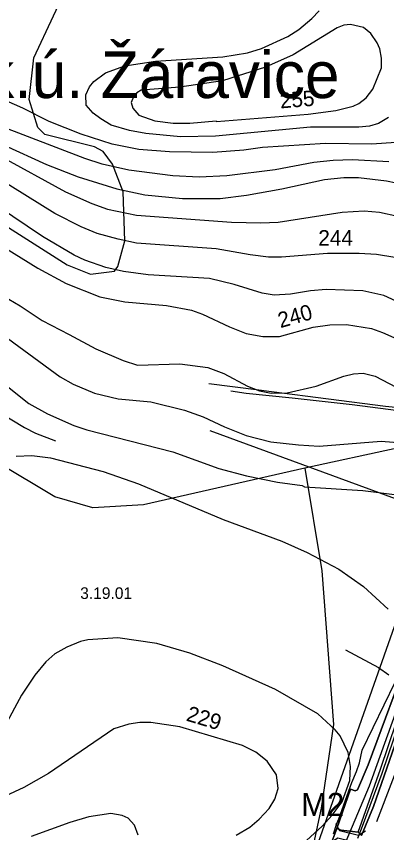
# Model space of a CAD drawing. Extents: x -662500 to -653478, y -1056827 to -1049993.
# Drawn here: x -661377 to -661138, y -1052283 to -1051757 of the extents above; entities that cross this region are included whole.
import ezdxf

# ---------------------------------------------------------------- set-up
doc = ezdxf.new("R2010")
doc.units = 0
for name, color, linetype in [('58', 7, 'Continuous'), ('Vrstva 1', 7, 'Continuous'), ('Vrstva 10', 7, 'Continuous'), ('Vrstva 17', 7, 'Continuous'), ('Vrstva 24', 7, 'Continuous'), ('Vrstva 32', 7, 'Continuous'), ('Vrstva 37', 7, 'Continuous'), ('Vrstva 45', 7, 'Continuous'), ('Vrstva 5', 7, 'Continuous'), ('Vrstva 54', 7, 'Continuous'), ('Vrstva 7', 7, 'Continuous')]:
    doc.layers.add(name, color=color, linetype=linetype)

# ---------------------------------------------------------------- blocks, each defined once
blk = doc.blocks.new('PSZ021')
at = {"layer": 'Vrstva 17'}
for points in [[(-10.01, 6.26), (-6.26, 2.51), (6.24, 2.51), (9.99, 6.26)], [(-10.01, -6.24), (-6.26, -2.49), (6.24, -2.49), (9.99, -6.24)]]:
    blk.add_lwpolyline(points, dxfattribs=at)

msp = doc.modelspace()

# ---------------------------------------------------------------- linework, layer by layer
at = {"layer": '58'}
msp.add_lwpolyline([(-661172.54, -1052283.41), (-661170.26, -1052276.87), (-661169, -1052273.86), (-661160.6, -1052250.53), (-661157.7, -1052243.27), (-661155.76, -1052237.73), (-661154.04, -1052229.56), (-661125.66, -1052171.11), (-661116.86, -1052151.73), (-661083.01, -1052058.05), (-661076.06, -1052037.46), (-661076, -1052033.46), (-661076.08, -1052030.47), (-661075.86, -1052018.58), (-661075.98, -1052015.85), (-661075.41, -1052008.86), (-661050.39, -1051923.53), (-661027.93, -1051856.49), (-661005.7, -1051801.13), (-661002.12, -1051792.22), (-660961.54, -1051704.49)], dxfattribs=at)
at = {"layer": 'Vrstva 1'}
for points in [[(-661161.53, -1052254.81), (-661158.53, -1052255.83), (-661157.07, -1052255.11), (-661150.25, -1052239.13), (-661122.96, -1052165.71)], [(-661285.46, -1052573.18), (-661223.71, -1052475), (-661221.87, -1052472.07), (-661179.45, -1052305.65), (-661175.08, -1052293.27), (-661172.86, -1052286.97), (-661170.44, -1052280.1), (-661169.51, -1052277.47), (-661161.53, -1052254.81)]]:
    msp.add_lwpolyline(points, dxfattribs=at)
at = {"layer": 'Vrstva 10'}
msp.add_lwpolyline([(-661070.07, -1052031.88), (-661102, -1052120.36), (-661111.05, -1052145.83), (-661149.52, -1052252.76), (-661164.53, -1052288.54), (-661170.9, -1052312.04), (-661189.56, -1052375.97), (-661208.89, -1052442.07), (-661233.14, -1052545.44), (-661247.06, -1052610.73), (-661251.62, -1052629.53), (-661256.98, -1052652.95)], dxfattribs=at)
at = {"layer": 'Vrstva 24'}
for points in [[(-661423, -1051867), (-661344, -1051917), (-661329, -1051923), (-661313.5, -1051921), (-661311.5, -1051918), (-661307, -1051901.5), (-661308, -1051870), (-661315, -1051852), (-661321, -1051844), (-661326.5, -1051841), (-661358.5, -1051833), (-661363, -1051828.5), (-661368.5, -1051810.5), (-661365.5, -1051783.5), (-661353, -1051756.5), (-661327.5, -1051702.5), (-661325.5, -1051678.5)], [(-661191, -1052048), (-661295, -1052071.5), (-661327.5, -1052073.5), (-661352, -1052066.5), (-661463.18, -1052000), (-661512.5, -1051970.5), (-661540.5, -1051943.5), (-661548.5, -1051925.5), (-661554, -1051894), (-661561, -1051867), (-661572, -1051853), (-661587, -1051846)], [(-660919.5, -1052286), (-660980.5, -1052259.5), (-660992.5, -1052246), (-660991.5, -1052237), (-660951, -1052216), (-660933, -1052201), (-660920, -1052185.5), (-660899.5, -1052147), (-660884.5, -1052129), (-660858.5, -1052110.5), (-660841, -1052105), (-660875.5, -1052074), (-660896, -1052057), (-660904, -1052054), (-660954.5, -1052035.5), (-661000.5, -1052024.5), (-661040, -1052023), (-661077, -1052026), (-661131.5, -1052035), (-661191, -1052048)], [(-661191, -1052048), (-661180, -1052114), (-661172.5, -1052213), (-661180.5, -1052267), (-661189, -1052307)]]:
    msp.add_lwpolyline(points, dxfattribs=at)
at = {"layer": 'Vrstva 32'}
msp.add_lwpolyline([(-661063.67, -1052038.88), (-661072.87, -1052055.43), (-661106.08, -1052146.48), (-661119.17, -1052179.53), (-661141.26, -1052244.65), (-661154.68, -1052280.48), (-661156.97, -1052286.46)], dxfattribs=at)
at = {"layer": 'Vrstva 37'}
msp.add_lwpolyline([(-661215.38, -1052383.27), (-661093.2, -1052036.62), (-661059.91, -1052039.12), (-661052.32, -1052039.28), (-660977.8, -1052048.89), (-660913.91, -1052057.78), (-660920.61, -1052206.16), (-660810.17, -1052287.05)], dxfattribs=at)
at = {"layer": 'Vrstva 45'}
msp.add_line((-661252.25, -1052023.66), (-661126.42, -1052069.8), dxfattribs=at)
for points in [[(-661117.99, -1052010.43), (-661139.06, -1052008.1), (-661212.38, -1051998.84), (-661220.7, -1051997.72), (-661252.82, -1051993.59)], [(-661117.99, -1052010.43), (-661139.06, -1052008.1), (-661212.38, -1051998.84), (-661220.7, -1051997.72), (-661252.82, -1051993.59)], [(-661117.99, -1052010.43), (-661139.06, -1052008.1), (-661212.38, -1051998.84), (-661220.7, -1051997.72), (-661252.82, -1051993.59)], [(-661117.99, -1052010.43), (-661139.06, -1052008.1), (-661212.38, -1051998.84), (-661220.7, -1051997.72), (-661252.82, -1051993.59)], [(-661238.61, -1051998.13), (-661228.81, -1051999.69), (-661199.14, -1052002.68), (-661160.38, -1052006.91), (-661125.65, -1052011.44), (-661079.92, -1052017.07), (-661061.07, -1052019.71), (-661014.89, -1052025.53), (-660955.3, -1052033.28), (-660918.04, -1052037.66), (-660866.41, -1052043.92), (-660830.25, -1052048.16)]]:
    msp.add_lwpolyline(points, dxfattribs=at)
at = {"layer": 'Vrstva 5'}
msp.add_lwpolyline([(-661066.91, -1052035.4), (-661063.74, -1052035.15), (-661063.48, -1052033.82), (-661060.99, -1052034.05), (-661058.94, -1052036.78), (-661070.2, -1052056.96), (-661103.77, -1052147.68), (-661108.73, -1052158.88), (-661117.41, -1052181.27), (-661146.68, -1052265.82), (-661154.37, -1052284.49), (-661156.69, -1052282.51), (-661142.24, -1052241.91), (-661121.7, -1052180.96), (-661112.52, -1052157.46), (-661075.4, -1052054.27)], close=True, dxfattribs=at)
for points in [[(-661154.37, -1052284.49), (-661146.68, -1052265.82), (-661117.41, -1052181.27), (-661108.73, -1052158.88), (-661103.77, -1052147.68), (-661070.2, -1052056.96), (-661058.94, -1052036.78), (-660981.09, -1052046.73), (-660877.5, -1052060.06), (-660819.02, -1052068.27), (-660786.15, -1052075.36), (-660757.57, -1052084.94), (-660618.97, -1052129.25)], [(-661122.96, -1052165.71), (-661150.25, -1052239.13), (-661157.07, -1052255.11), (-661158.53, -1052255.83), (-661161.53, -1052254.81), (-661170.44, -1052280.1), (-661167.46, -1052281.11), (-661156.69, -1052282.51), (-661142.24, -1052241.91), (-661121.7, -1052180.96)], [(-661154.37, -1052284.49), (-661156.69, -1052282.51), (-661167.46, -1052281.11), (-661170.44, -1052280.1), (-661172.86, -1052286.97)]]:
    msp.add_lwpolyline(points, dxfattribs=at)
at = {"layer": 'Vrstva 54'}
msp.add_lwpolyline([(-661144.68, -1052275.57), (-661062.21, -1052060.84), (-661047.81, -1052042.24)], dxfattribs=at)
at = {"layer": 'Vrstva 7'}
for p, q in [((-661186.54, -1051758.33), (-661181.72, -1051753.22)), ((-661194.9, -1051765.41), (-661186.54, -1051758.33)), ((-661201.84, -1051769.8), (-661194.9, -1051765.41)), ((-661170.1, -1051764.28), (-661198.44, -1051781.57)), ((-661165.85, -1051762.58), (-661170.1, -1051764.28)), ((-661161.59, -1051762.15), (-661165.85, -1051762.58)), ((-661153.23, -1051764.14), (-661161.59, -1051762.15)), ((-661148.42, -1051767.96), (-661153.23, -1051764.14)), ((-661218.85, -1051777.6), (-661201.84, -1051769.8)), ((-661144.45, -1051773.92), (-661148.42, -1051767.96)), ((-661142.75, -1051777.88), (-661144.45, -1051773.92)), ((-661243.79, -1051782.99), (-661227.92, -1051780.29)), ((-661227.92, -1051780.29), (-661218.85, -1051777.6)), ((-661198.44, -1051781.57), (-661216.3, -1051789.5)), ((-661141.47, -1051783.84), (-661142.75, -1051777.88)), ((-661306.99, -1051788.79), (-661287.16, -1051785.82)), ((-661287.16, -1051785.82), (-661243.79, -1051782.99)), ((-661141.61, -1051790.07), (-661141.47, -1051783.84)), ((-661319.47, -1051793.19), (-661306.99, -1051788.79)), ((-661216.3, -1051789.5), (-661244.07, -1051798.43)), ((-661147.14, -1051803.82), (-661141.61, -1051790.07)), ((-661326.83, -1051798.86), (-661319.47, -1051793.19)), ((-661332.08, -1051807.36), (-661329.67, -1051802.26)), ((-661329.67, -1051802.26), (-661326.83, -1051798.86)), ((-661271.57, -1051802.54), (-661296.4, -1051804.42)), ((-661244.07, -1051798.43), (-661271.57, -1051802.54)), ((-661331.94, -1051814.02), (-661332.08, -1051807.36)), ((-661299.14, -1051806.02), (-661301.41, -1051808.75)), ((-661296.4, -1051804.42), (-661299.14, -1051806.02)), ((-661151.39, -1051809.34), (-661147.14, -1051803.82)), ((-661372.75, -1051816.01), (-661383.33, -1051811.28)), ((-661301.41, -1051808.75), (-661302.78, -1051812.4)), ((-661302.78, -1051812.4), (-661301.87, -1051815.94)), ((-661159.89, -1051814.73), (-661156.21, -1051813.03)), ((-661156.21, -1051813.03), (-661151.39, -1051809.34)), ((-661355.75, -1051824.51), (-661372.75, -1051816.01)), ((-661327.26, -1051819.12), (-661331.94, -1051814.02)), ((-661301.87, -1051815.94), (-661297.93, -1051820.54)), ((-661188.83, -1051819.77), (-661170.95, -1051817.56)), ((-661170.95, -1051817.56), (-661159.89, -1051814.73)), ((-661322.44, -1051822.95), (-661327.26, -1051819.12)), ((-661315.78, -1051826.92), (-661322.44, -1051822.95)), ((-661297.93, -1051820.54), (-661287.72, -1051824.08)), ((-661287.72, -1051824.08), (-661275.82, -1051825.64)), ((-661265.05, -1051825.64), (-661248.13, -1051824.07)), ((-661248.13, -1051824.07), (-661247.9, -1051824.51)), ((-661247.9, -1051824.51), (-661188.83, -1051819.77)), ((-661137.08, -1051822.1), (-661143.45, -1051825.93)), ((-661332.79, -1051848.46), (-661388.36, -1051827.11)), ((-661335.06, -1051832.73), (-661355.75, -1051824.51)), ((-661303.88, -1051830.32), (-661315.78, -1051826.92)), ((-661275.82, -1051825.64), (-661265.05, -1051825.64)), ((-661187.39, -1051828.33), (-661248.61, -1051834)), ((-661156.21, -1051828.33), (-661187.39, -1051828.33)), ((-661149.41, -1051827.62), (-661156.21, -1051828.33)), ((-661143.45, -1051825.93), (-661149.41, -1051827.62)), ((-661315.21, -1051839.1), (-661335.06, -1051832.73)), ((-661293.39, -1051832.3), (-661303.88, -1051830.32)), ((-661271, -1051834.43), (-661293.39, -1051832.3)), ((-661248.61, -1051834), (-661271, -1051834.43)), ((-661384.66, -1051839.81), (-661357.45, -1051852.28)), ((-661384.66, -1051839.81), (-661357.45, -1051852.28)), ((-661297.93, -1051842.65), (-661315.21, -1051839.1)), ((-661177.75, -1051838.68), (-661218.28, -1051841.37)), ((-661147.71, -1051839.1), (-661177.75, -1051838.68)), ((-661126.17, -1051837.69), (-661147.71, -1051839.1)), ((-661278.08, -1051844.06), (-661297.93, -1051842.65)), ((-661250.31, -1051844.49), (-661278.08, -1051844.06)), ((-661230.19, -1051843.07), (-661250.31, -1051844.49)), ((-661218.28, -1051841.37), (-661230.19, -1051843.07)), ((-661352.06, -1051883.89), (-661406.91, -1051849.88)), ((-661387.77, -1051846.76), (-661345.26, -1051869.86)), ((-661387.77, -1051846.76), (-661345.26, -1051869.86)), ((-661321.45, -1051852), (-661332.79, -1051848.46)), ((-661172.65, -1051849.73), (-661185.12, -1051851.01)), ((-661160.18, -1051849.31), (-661172.65, -1051849.73)), ((-661136.94, -1051850.58), (-661160.18, -1051849.31)), ((-661357.45, -1051852.28), (-661337.04, -1051860.22)), ((-661357.45, -1051852.28), (-661337.04, -1051860.22)), ((-661304.45, -1051855.97), (-661321.45, -1051852)), ((-661210.06, -1051855.83), (-661241.24, -1051859.65)), ((-661185.12, -1051851.01), (-661210.06, -1051855.83)), ((-661337.04, -1051860.22), (-661312.1, -1051868.02)), ((-661337.04, -1051860.22), (-661312.1, -1051868.02)), ((-661276.1, -1051859.65), (-661304.45, -1051855.97)), ((-661259.09, -1051860.36), (-661276.1, -1051859.65)), ((-661241.24, -1051859.65), (-661259.09, -1051860.36)), ((-661178.32, -1051862.06), (-661165.85, -1051860.65)), ((-661178.32, -1051862.06), (-661165.85, -1051860.65)), ((-661165.85, -1051860.65), (-661156.49, -1051860.65)), ((-661165.85, -1051860.65), (-661156.49, -1051860.65)), ((-661156.49, -1051860.65), (-661138.35, -1051862.91)), ((-661156.49, -1051860.65), (-661138.35, -1051862.91)), ((-661360, -1051898.63), (-661411.02, -1051864.47)), ((-661205.81, -1051868.02), (-661178.32, -1051862.06)), ((-661205.81, -1051868.02), (-661178.32, -1051862.06)), ((-661138.35, -1051862.91), (-661124.75, -1051865.6)), ((-661138.35, -1051862.91), (-661124.75, -1051865.6)), ((-661345.26, -1051869.86), (-661328.25, -1051877.37)), ((-661345.26, -1051869.86), (-661328.25, -1051877.37)), ((-661312.1, -1051868.02), (-661293.96, -1051871.84)), ((-661312.1, -1051868.02), (-661293.96, -1051871.84)), ((-661228.48, -1051871.98), (-661205.81, -1051868.02)), ((-661228.48, -1051871.98), (-661205.81, -1051868.02)), ((-661293.96, -1051871.84), (-661269.87, -1051874.25)), ((-661293.96, -1051871.84), (-661269.87, -1051874.25)), ((-661269.87, -1051874.25), (-661245.49, -1051874.25)), ((-661269.87, -1051874.25), (-661245.49, -1051874.25)), ((-661245.49, -1051874.25), (-661228.48, -1051871.98)), ((-661245.49, -1051874.25), (-661228.48, -1051871.98)), ((-661328.25, -1051877.37), (-661318.05, -1051881.05)), ((-661328.25, -1051877.37), (-661318.05, -1051881.05)), ((-661318.05, -1051881.05), (-661299.34, -1051885.02)), ((-661318.05, -1051881.05), (-661299.34, -1051885.02)), ((-661418.95, -1051884.31), (-661362.97, -1051919.17)), ((-661335.06, -1051892.53), (-661352.06, -1051883.89)), ((-661299.34, -1051885.02), (-661238.12, -1051889.41)), ((-661299.34, -1051885.02), (-661238.12, -1051889.41)), ((-661208.08, -1051889.41), (-661166.98, -1051882.9)), ((-661208.08, -1051889.41), (-661166.98, -1051882.9)), ((-661166.98, -1051882.9), (-661152.81, -1051882.19)), ((-661166.98, -1051882.9), (-661152.81, -1051882.19)), ((-661152.81, -1051882.19), (-661142.89, -1051883.04)), ((-661152.81, -1051882.19), (-661142.89, -1051883.04)), ((-661142.89, -1051883.04), (-661130.98, -1051885.59)), ((-661142.89, -1051883.04), (-661130.98, -1051885.59)), ((-661324.85, -1051896.78), (-661335.06, -1051892.53)), ((-661238.12, -1051889.41), (-661219.42, -1051889.98)), ((-661238.12, -1051889.41), (-661219.42, -1051889.98)), ((-661219.42, -1051889.98), (-661208.08, -1051889.41)), ((-661219.42, -1051889.98), (-661208.08, -1051889.41)), ((-661311.25, -1051900.47), (-661324.85, -1051896.78)), ((-661339.59, -1051910.67), (-661360, -1051898.63)), ((-661299.34, -1051902.88), (-661311.25, -1051900.47)), ((-661248.04, -1051906.56), (-661299.34, -1051902.88)), ((-661226.22, -1051910.53), (-661248.04, -1051906.56)), ((-661332.79, -1051913.93), (-661339.59, -1051910.67)), ((-661214.31, -1051911.95), (-661226.22, -1051910.53)), ((-661206.09, -1051912.09), (-661214.31, -1051911.95)), ((-661176.33, -1051909.54), (-661206.09, -1051912.09)), ((-661155.93, -1051909.54), (-661176.33, -1051909.54)), ((-661144.87, -1051910.25), (-661155.93, -1051909.54)), ((-661132.97, -1051912.23), (-661144.87, -1051910.25)), ((-661319.18, -1051918.61), (-661332.79, -1051913.93)), ((-661307.85, -1051921.3), (-661319.18, -1051918.61)), ((-661362.97, -1051919.17), (-661344.69, -1051928.95)), ((-661291.97, -1051923.28), (-661307.85, -1051921.3)), ((-661252.29, -1051925.69), (-661291.97, -1051923.28)), ((-661344.69, -1051928.95), (-661323.15, -1051937.6)), ((-661236.42, -1051929.66), (-661252.29, -1051925.69)), ((-661392.53, -1051932.69), (-661374.39, -1051943.32)), ((-661218.56, -1051935.19), (-661236.42, -1051929.66)), ((-661187.39, -1051933.77), (-661200.14, -1051935.9)), ((-661177.18, -1051932.92), (-661187.39, -1051933.77)), ((-661153.66, -1051933.77), (-661177.18, -1051932.92)), ((-661140.05, -1051936.75), (-661153.66, -1051933.77)), ((-661323.15, -1051937.6), (-661306.99, -1051940.86)), ((-661210.63, -1051936.46), (-661218.56, -1051935.19)), ((-661200.14, -1051935.9), (-661210.63, -1051936.46)), ((-661126.45, -1051942.98), (-661140.05, -1051936.75)), ((-661374.39, -1051943.32), (-661360.11, -1051952.75)), ((-661306.99, -1051940.86), (-661280.07, -1051943.12)), ((-661280.07, -1051943.12), (-661263.91, -1051946.24)), ((-661263.91, -1051946.24), (-661256.83, -1051948.79)), ((-661256.83, -1051948.79), (-661239.54, -1051956.87)), ((-661360.11, -1051952.75), (-661342.89, -1051961.73)), ((-661185.69, -1051957.01), (-661174.92, -1051955.6)), ((-661174.92, -1051955.6), (-661164.15, -1051955.31)), ((-661164.15, -1051955.31), (-661147.99, -1051958.01)), ((-661391.46, -1051957.72), (-661348.66, -1051989.18)), ((-661239.54, -1051956.87), (-661228.77, -1051961.12)), ((-661207.23, -1051963.11), (-661185.69, -1051957.01)), ((-661147.99, -1051958.01), (-661140.9, -1051960.56)), ((-661140.9, -1051960.56), (-661107.18, -1051975.58)), ((-661342.89, -1051961.73), (-661325.66, -1051971.06)), ((-661228.77, -1051961.12), (-661218, -1051963.11)), ((-661218, -1051963.11), (-661207.23, -1051963.11)), ((-661325.66, -1051971.06), (-661308.08, -1051978.6)), ((-661407.9, -1051975.29), (-661368.78, -1052006.19)), ((-661407.9, -1051975.29), (-661368.78, -1052006.19)), ((-661308.08, -1051978.6), (-661298.78, -1051981.53)), ((-661298.78, -1051981.53), (-661271.57, -1051980.82)), ((-661271.57, -1051980.82), (-661253.43, -1051983.09)), ((-661253.43, -1051983.09), (-661243.22, -1051986.92)), ((-661243.22, -1051986.92), (-661227.92, -1051995.13)), ((-661165.85, -1051988.76), (-661159.61, -1051987.2)), ((-661159.61, -1051987.2), (-661153.38, -1051986.77)), ((-661153.38, -1051986.77), (-661145.72, -1051988.61)), ((-661348.66, -1051989.18), (-661340.16, -1051993.86)), ((-661183.7, -1051995.13), (-661165.85, -1051988.76)), ((-661145.72, -1051988.61), (-661127.58, -1051998.11)), ((-661340.16, -1051993.86), (-661326.55, -1051999.67)), ((-661227.92, -1051995.13), (-661220.27, -1051998.11)), ((-661202.41, -1051999.39), (-661183.7, -1051995.13)), ((-661406.62, -1052000.66), (-661371.62, -1052021.64)), ((-661326.55, -1051999.67), (-661311.25, -1052003.21)), ((-661220.27, -1051998.11), (-661212.61, -1051999.67)), ((-661212.61, -1051999.67), (-661202.41, -1051999.39)), ((-661368.78, -1052006.19), (-661356.88, -1052012.99)), ((-661368.78, -1052006.19), (-661356.88, -1052012.99)), ((-661311.25, -1052003.21), (-661290.27, -1052005.2)), ((-661290.27, -1052005.2), (-661268.45, -1052010.58)), ((-661356.88, -1052012.99), (-661339.87, -1052020.5)), ((-661356.88, -1052012.99), (-661339.87, -1052020.5)), ((-661268.45, -1052010.58), (-661256.54, -1052014.83)), ((-661256.54, -1052014.83), (-661242.66, -1052021.35)), ((-661371.62, -1052021.64), (-661364.53, -1052025.32)), ((-661339.87, -1052020.5), (-661331.37, -1052023.19)), ((-661339.87, -1052020.5), (-661331.37, -1052023.19)), ((-661331.37, -1052023.19), (-661276.1, -1052037.51)), ((-661331.37, -1052023.19), (-661276.1, -1052037.51)), ((-661242.66, -1052021.35), (-661228.77, -1052026.88)), ((-661364.53, -1052025.32), (-661351.64, -1052030.42)), ((-661228.77, -1052026.88), (-661212.9, -1052030.99)), ((-661212.9, -1052030.99), (-661195.04, -1052032.97)), ((-661195.04, -1052032.97), (-661181.72, -1052033.68)), ((-661181.72, -1052033.68), (-661141.75, -1052030.56)), ((-661141.75, -1052030.56), (-661117.2, -1052032.44)), ((-661377, -1052040.2), (-661366.8, -1052039.77)), ((-661366.8, -1052039.77), (-661354.9, -1052041.33)), ((-661276.1, -1052037.51), (-661246.34, -1052048.14)), ((-661276.1, -1052037.51), (-661246.34, -1052048.14)), ((-661354.9, -1052041.33), (-661320.88, -1052050.12)), ((-661320.88, -1052050.12), (-661298.21, -1052057.92)), ((-661246.34, -1052048.14), (-661228.48, -1052052.96)), ((-661246.34, -1052048.14), (-661228.48, -1052052.96)), ((-661228.48, -1052052.96), (-661208.64, -1052056.92)), ((-661228.48, -1052052.96), (-661208.64, -1052056.92)), ((-661298.21, -1052057.92), (-661243.51, -1052081.02)), ((-661208.64, -1052056.92), (-661192.77, -1052059.19)), ((-661208.64, -1052056.92), (-661192.77, -1052059.19)), ((-661192.77, -1052059.19), (-661191.21, -1052059.9)), ((-661192.77, -1052059.19), (-661191.21, -1052059.9)), ((-661191.21, -1052059.9), (-661153.66, -1052062.31)), ((-661191.21, -1052059.9), (-661153.66, -1052062.31)), ((-661153.66, -1052062.31), (-661133.25, -1052065)), ((-661153.66, -1052062.31), (-661133.25, -1052065)), ((-661243.51, -1052081.02), (-661205.81, -1052095.04)), ((-661205.81, -1052095.04), (-661189.37, -1052102.27)), ((-661189.37, -1052102.27), (-661168.96, -1052113.04)), ((-661168.96, -1052113.04), (-661153.09, -1052124.24)), ((-661153.09, -1052124.24), (-661137.22, -1052138.69)), ((-661335.62, -1052159.53), (-661344.27, -1052163.21)), ((-661330.8, -1052158.53), (-661335.62, -1052159.53)), ((-661311.53, -1052157.26), (-661330.8, -1052158.53)), ((-661286.31, -1052160.94), (-661311.53, -1052157.26)), ((-661344.27, -1052163.21), (-661352.06, -1052167.6)), ((-661265.05, -1052167.18), (-661286.31, -1052160.94)), ((-661164.85, -1052165.05), (-661143.6, -1052176.39)), ((-661352.06, -1052167.6), (-661357.87, -1052172.71)), ((-661243.79, -1052175.26), (-661265.05, -1052167.18)), ((-661357.87, -1052172.71), (-661364.96, -1052181.35)), ((-661209.78, -1052190.42), (-661243.79, -1052175.26)), ((-661143.6, -1052176.39), (-661136.79, -1052181.07)), ((-661364.96, -1052181.35), (-661373.6, -1052194.25)), ((-661182.57, -1052206.29), (-661209.78, -1052190.42)), ((-661373.6, -1052194.25), (-661384.23, -1052214.09)), ((-661171.51, -1052216.5), (-661182.57, -1052206.29)), ((-661304.45, -1052212.81), (-661313.94, -1052215.79)), ((-661297.36, -1052211.82), (-661304.45, -1052212.81)), ((-661290.27, -1052211.68), (-661297.36, -1052211.82)), ((-661271.42, -1052214.65), (-661290.27, -1052211.68)), ((-661313.94, -1052215.79), (-661356.03, -1052244.55)), ((-661231.04, -1052226.7), (-661271.42, -1052214.65)), ((-661168.26, -1052220.46), (-661171.51, -1052216.5)), ((-661163.01, -1052231.09), (-661168.26, -1052220.46)), ((-661222.53, -1052230.81), (-661231.04, -1052226.7)), ((-661215.16, -1052236.62), (-661222.53, -1052230.81)), ((-661161.45, -1052240.16), (-661163.01, -1052231.09)), ((-661209.21, -1052245.41), (-661215.16, -1052236.62)), ((-661356.03, -1052244.55), (-661372.04, -1052253.62)), ((-661162.02, -1052249.23), (-661161.45, -1052240.16)), ((-661208.22, -1052254.33), (-661209.21, -1052245.41)), ((-661166.84, -1052262.84), (-661162.02, -1052249.23)), ((-661372.04, -1052253.62), (-661384.09, -1052259.29)), ((-661210.34, -1052261.14), (-661208.22, -1052254.33)), ((-661213.89, -1052267.09), (-661210.34, -1052261.14)), ((-661173.36, -1052271.48), (-661166.84, -1052262.84)), ((-661316.07, -1052270.49), (-661330.24, -1052272.47)), ((-661308.7, -1052271.62), (-661316.07, -1052270.49)), ((-661220.41, -1052274.03), (-661213.89, -1052267.09)), ((-661342.43, -1052276.16), (-661367.37, -1052285.23)), ((-661330.24, -1052272.47), (-661342.43, -1052276.16)), ((-661304.87, -1052273.32), (-661308.7, -1052271.62)), ((-661300.62, -1052277.86), (-661304.87, -1052273.32)), ((-661226.5, -1052279.14), (-661220.41, -1052274.03)), ((-661179.73, -1052278.57), (-661173.36, -1052271.48)), ((-661298.35, -1052284.38), (-661300.62, -1052277.86)), ((-661235.15, -1052284.38), (-661226.5, -1052279.14)), ((-661189.94, -1052287.78), (-661179.73, -1052278.57))]:
    msp.add_line(p, q, dxfattribs=at)

# ---------------------------------------------------------------- block references
at = {"layer": 'Vrstva 17', "rotation": -13.798990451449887}
msp.add_blockref('PSZ021', (-661163.07, -1052285.25), dxfattribs=at)

# ---------------------------------------------------------------- texts
at = {"layer": '58'}
msp.add_text('k.ú. Žáravice', height=30, dxfattribs=at).set_placement((-661398.23, -1051809.48))
at = {"layer": 'Vrstva 17'}
msp.add_text('M2', height=15, rotation=360, dxfattribs=at).set_placement((-661193.42, -1052272.11))
at = {"layer": 'Vrstva 24'}
msp.add_text('3.19.01', height=7.5, dxfattribs=at).set_placement((-661335.71, -1052132.19))
at = {"layer": 'Vrstva 7'}
for s, rotation, p in [('255', 4.5876, (-661206.66, -1051816.18)), ('240', 15.7963, (-661206.7, -1051957.76)), ('229', 343.3928, (-661267.95, -1052210.47))]:
    msp.add_text(s, height=10, rotation=rotation, dxfattribs=at).set_placement(p)
msp.add_text('244', height=10, dxfattribs=at).set_placement((-661182.29, -1051904.54))

doc.saveas('drawing.dxf')
